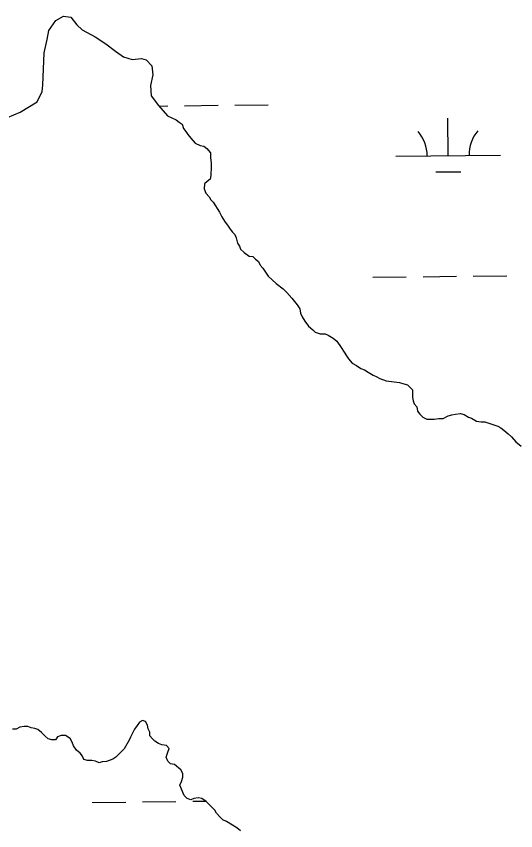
# Model space of a CAD drawing. Extents: x 3683613 to 3738215, y 469626 to 495384.
# Drawn here: x 3716943 to 3717420, y 482743 to 483522 of the extents above; entities that cross this region are included whole.
import ezdxf

# ---------------------------------------------------------------- set-up
doc = ezdxf.new("R2010")
doc.units = 0
doc.layers.add('V-TOPO-SHOR', color=7, linetype='Continuous')
doc.layers.add('V-WETL-SWMP', color=7, linetype='Continuous')

msp = doc.modelspace()

# ---------------------------------------------------------------- linework, layer by layer
at = {"layer": 'V-TOPO-SHOR'}
for p, q in [((3716980.63, 483518.39), (3716987.94, 483522.29)), ((3716987.94, 483522.29), (3716994.9, 483521.55)), ((3716994.9, 483521.55), (3717000.73, 483514.25)), ((3716973.73, 483508.7), (3716980.63, 483518.39)), ((3717000.73, 483514.25), (3717005.78, 483509.26)), ((3716972.24, 483500.19), (3716973.73, 483508.7)), ((3717005.78, 483509.26), (3717018.17, 483502.76)), ((3716969.22, 483487.44), (3716972.24, 483500.19)), ((3717018.17, 483502.76), (3717028.24, 483495.87)), ((3717028.24, 483495.87), (3717037.55, 483488.97)), ((3717037.55, 483488.97), (3717045.3, 483483.61)), ((3716968.23, 483456.54), (3716969.22, 483487.44)), ((3717045.3, 483483.61), (3717053.42, 483480.95)), ((3717053.42, 483480.95), (3717062.3, 483481.77)), ((3717062.3, 483481.77), (3717066.93, 483480.64)), ((3717066.93, 483480.64), (3717072.37, 483474.88)), ((3717072.37, 483474.88), (3717073.19, 483466.39)), ((3717073.19, 483466.39), (3717070.93, 483455.95)), ((3716962.53, 483440.3), (3716967.49, 483450.36)), ((3716967.49, 483450.36), (3716968.23, 483456.54)), ((3717070.93, 483455.95), (3717071.76, 483446.31)), ((3717071.76, 483446.31), (3717078.76, 483437.08)), ((3716946.37, 483430.56), (3716962.53, 483440.3)), ((3717078.76, 483437.08), (3717087.31, 483427.09)), ((3716934.43, 483425.47), (3716946.37, 483430.56)), ((3717087.31, 483427.09), (3717095.42, 483423.21)), ((3717095.42, 483423.21), (3717098.36, 483420.89)), ((3717098.36, 483420.89), (3717101.3, 483419.15)), ((3717101.3, 483419.15), (3717102.5, 483415.05)), ((3717102.5, 483415.05), (3717104.86, 483412.14)), ((3717104.86, 483412.14), (3717106.63, 483409.22)), ((3717106.63, 483409.22), (3717109.58, 483405.72)), ((3717109.58, 483405.72), (3717113.71, 483401.06)), ((3717113.71, 483401.06), (3717118.41, 483398.74)), ((3717118.41, 483398.74), (3717121.92, 483398.18)), ((3717121.92, 483398.18), (3717124.87, 483395.85)), ((3717124.87, 483395.85), (3717128.4, 483391.77)), ((3717128.4, 483391.77), (3717128.43, 483387.08)), ((3717128.43, 483387.08), (3717129.05, 483381.81)), ((3717129.05, 483381.81), (3717129.07, 483378.3)), ((3717129.07, 483378.3), (3717128.53, 483370.1)), ((3717125.05, 483364.22), (3717122.72, 483361.86)), ((3717127.96, 483366.58), (3717125.05, 483364.22)), ((3717128.53, 483370.1), (3717127.96, 483366.58)), ((3717122.72, 483361.86), (3717122.16, 483357.17)), ((3717122.16, 483357.17), (3717123.94, 483353.08)), ((3717123.94, 483353.08), (3717126.89, 483349.58)), ((3717126.89, 483349.58), (3717128.66, 483346.66)), ((3717128.66, 483346.66), (3717131.02, 483344.33)), ((3717131.02, 483344.33), (3717136.93, 483335)), ((3717136.93, 483335), (3717139.3, 483330.32)), ((3717139.3, 483330.32), (3717141.67, 483326.24)), ((3717141.67, 483326.24), (3717145.21, 483321.57)), ((3717145.21, 483321.57), (3717146.99, 483318.65)), ((3717146.99, 483318.65), (3717149.35, 483315.74)), ((3717149.35, 483315.74), (3717151.7, 483313.41)), ((3717151.7, 483313.41), (3717152.89, 483310.48)), ((3717152.89, 483310.48), (3717154.09, 483305.22)), ((3717154.09, 483305.22), (3717155.87, 483302.3)), ((3717155.87, 483302.3), (3717157.05, 483299.38)), ((3717157.05, 483299.38), (3717160.59, 483296.47)), ((3717160.59, 483296.47), (3717165.29, 483292.98)), ((3717165.29, 483292.98), (3717168.81, 483292.41)), ((3717168.81, 483292.41), (3717171.17, 483290.09)), ((3717171.17, 483290.09), (3717174.11, 483287.76)), ((3717174.11, 483287.76), (3717175.89, 483284.25)), ((3717175.89, 483284.25), (3717178.25, 483281.34)), ((3717178.25, 483281.34), (3717183.56, 483273.75)), ((3717183.56, 483273.75), (3717191.22, 483266.77)), ((3717191.22, 483266.77), (3717197.69, 483261.53)), ((3717197.69, 483261.53), (3717201.23, 483258.04)), ((3717201.23, 483258.04), (3717205.94, 483252.79)), ((3717205.94, 483252.79), (3717211.25, 483246.38)), ((3717211.25, 483246.38), (3717213.62, 483242.29)), ((3717213.62, 483242.29), (3717214.23, 483238.2)), ((3717214.23, 483238.2), (3717216.01, 483234.69)), ((3717216.01, 483234.69), (3717218.37, 483230.6)), ((3717218.37, 483230.6), (3717221.92, 483225.94)), ((3717221.92, 483225.94), (3717226.04, 483222.45)), ((3717226.04, 483222.45), (3717228.39, 483220.12)), ((3717228.39, 483220.12), (3717233.09, 483218.39)), ((3717233.09, 483218.39), (3717237.78, 483218.41)), ((3717237.78, 483218.41), (3717240.71, 483217.26)), ((3717240.71, 483217.26), (3717245.41, 483214.36)), ((3717245.41, 483214.36), (3717248.95, 483211.45)), ((3717248.95, 483211.45), (3717253.08, 483205.61)), ((3717253.08, 483205.61), (3717256.04, 483200.95)), ((3717256.04, 483200.95), (3717258.4, 483197.44)), ((3717258.4, 483197.44), (3717260.17, 483194.53)), ((3717260.17, 483194.53), (3717263.71, 483190.45)), ((3717263.71, 483190.45), (3717267.83, 483188.13)), ((3717267.83, 483188.13), (3717271.94, 483185.22)), ((3717271.94, 483185.22), (3717275.47, 483184.07)), ((3717275.47, 483184.07), (3717278.99, 483181.75)), ((3717278.99, 483181.75), (3717283.7, 483178.84)), ((3717283.7, 483178.84), (3717286.63, 483177.69)), ((3717286.63, 483177.69), (3717290.16, 483175.95)), ((3717290.16, 483175.95), (3717296.03, 483173.64)), ((3717296.03, 483173.64), (3717308.93, 483171.96)), ((3717308.93, 483171.96), (3717313.03, 483170.81)), ((3717313.03, 483170.81), (3717316.55, 483169.66)), ((3717316.55, 483169.66), (3717321.27, 483165)), ((3717321.27, 483165), (3717321.31, 483157.97)), ((3717321.31, 483157.97), (3717321.91, 483154.46)), ((3717321.91, 483154.46), (3717323.1, 483151.54)), ((3717323.1, 483151.54), (3717325.46, 483148.62)), ((3717325.46, 483148.62), (3717326.07, 483144.53)), ((3717326.07, 483144.53), (3717328.43, 483141.61)), ((3717328.43, 483141.61), (3717331.38, 483138.7)), ((3717331.38, 483138.7), (3717334.9, 483136.96)), ((3717350.72, 483137.64), (3717355.39, 483140.01)), ((3717355.39, 483140.01), (3717358.9, 483141.2)), ((3717358.9, 483141.2), (3717362.41, 483141.81)), ((3717362.41, 483141.81), (3717367.09, 483142.42)), ((3717367.09, 483142.42), (3717370.61, 483141.27)), ((3717370.61, 483141.27), (3717374.73, 483138.95)), ((3717374.73, 483138.95), (3717377.66, 483137.79)), ((3717334.9, 483136.96), (3717341.93, 483137)), ((3717341.93, 483137), (3717346.61, 483137.61)), ((3717346.61, 483137.61), (3717350.72, 483137.64)), ((3717377.66, 483137.79), (3717382.36, 483134.89)), ((3717382.36, 483134.89), (3717387.05, 483134.33)), ((3717387.05, 483134.33), (3717390.57, 483134.35)), ((3717390.57, 483134.35), (3717402.89, 483130.32)), ((3717402.89, 483130.32), (3717405.83, 483128.58)), ((3717405.83, 483128.58), (3717408.78, 483126.26)), ((3717408.78, 483126.26), (3717412.9, 483122.76)), ((3717412.9, 483122.76), (3717415.84, 483119.85)), ((3717415.84, 483119.85), (3717419.97, 483115.19)), ((3717419.97, 483115.19), (3717425.27, 483111.12)), ((3716946.24, 482842.19), (3716942.73, 482840.42)), ((3716950.33, 482842.8), (3716946.24, 482842.19)), ((3716953.85, 482842.82), (3716950.33, 482842.8)), ((3716956.79, 482841.67), (3716953.85, 482842.82)), ((3717058.12, 482844.01), (3717055.79, 482840.48)), ((3717060.44, 482846.95), (3717058.12, 482844.01)), ((3717063.36, 482848.72), (3717060.44, 482846.95)), ((3717066.3, 482847.57), (3717063.36, 482848.72)), ((3717068.07, 482844.07), (3717066.3, 482847.57)), ((3717068.68, 482840.55), (3717068.07, 482844.07)), ((3716942.73, 482840.42), (3716939.22, 482840.39)), ((3716960.3, 482841.1), (3716956.79, 482841.67)), ((3716963.24, 482839.95), (3716960.3, 482841.1)), ((3716966.77, 482837.04), (3716963.24, 482839.95)), ((3716970.31, 482833.54), (3716966.77, 482837.04)), ((3717053.48, 482835.78), (3717051.74, 482832.84)), ((3717055.79, 482840.48), (3717053.48, 482835.78)), ((3717070.45, 482837.64), (3717068.68, 482840.55)), ((3717070.47, 482834.12), (3717070.45, 482837.64)), ((3716973.25, 482831.22), (3716970.31, 482833.54)), ((3716976.77, 482830.07), (3716973.25, 482831.22)), ((3716980.28, 482830.09), (3716976.77, 482830.07)), ((3716982.02, 482833.03), (3716980.28, 482830.09)), ((3716985.53, 482834.22), (3716982.02, 482833.03)), ((3716989.63, 482834.24), (3716985.53, 482834.22)), ((3716994.34, 482831.34), (3716989.63, 482834.24)), ((3716996.11, 482827.83), (3716994.34, 482831.34)), ((3716997.31, 482824.33), (3716996.11, 482827.83)), ((3717050.58, 482829.91), (3717045.94, 482821.68)), ((3717051.74, 482832.84), (3717050.58, 482829.91)), ((3717072.83, 482831.2), (3717070.47, 482834.12)), ((3717075.19, 482828.88), (3717072.83, 482831.2)), ((3717078.72, 482826.55), (3717075.19, 482828.88)), ((3717081.66, 482825.4), (3717078.72, 482826.55)), ((3717000.26, 482820.24), (3716997.31, 482824.33)), ((3717003.79, 482817.33), (3717000.26, 482820.24)), ((3717045.94, 482821.68), (3717037.79, 482813.43)), ((3717086.35, 482824.84), (3717081.66, 482825.4)), ((3717088.71, 482821.92), (3717086.35, 482824.84)), ((3717087.55, 482818.4), (3717088.71, 482821.92)), ((3717006.15, 482814.42), (3717003.79, 482817.33)), ((3717007.34, 482811.5), (3717006.15, 482814.42)), ((3717010.86, 482810.35), (3717007.34, 482811.5)), ((3717034.87, 482811.65), (3717029.03, 482809.28)), ((3717037.79, 482813.43), (3717034.87, 482811.65)), ((3717085.82, 482813.71), (3717087.55, 482818.4)), ((3717087.6, 482809.62), (3717085.82, 482813.71)), ((3717014.96, 482810.37), (3717010.86, 482810.35)), ((3717018.48, 482809.8), (3717014.96, 482810.37)), ((3717022, 482808.07), (3717018.48, 482809.8)), ((3717024.93, 482809.25), (3717022, 482808.07)), ((3717029.03, 482809.28), (3717024.93, 482809.25)), ((3717089.96, 482807.29), (3717087.6, 482809.62)), ((3717094.06, 482806.72), (3717089.96, 482807.29)), ((3717099.95, 482801.48), (3717094.06, 482806.72)), ((3717101.73, 482797.98), (3717099.95, 482801.48)), ((3717101.75, 482794.47), (3717101.73, 482797.98)), ((3717098.87, 482786.83), (3717100.6, 482790.36)), ((3717100.6, 482790.36), (3717101.75, 482794.47)), ((3717103.02, 482776.9), (3717098.87, 482786.83)), ((3717105.97, 482773.99), (3717103.02, 482776.9)), ((3717109.49, 482772.84), (3717105.97, 482773.99)), ((3717112.41, 482774.02), (3717109.49, 482772.84)), ((3717116.51, 482774.63), (3717112.41, 482774.02)), ((3717120.03, 482774.07), (3717116.51, 482774.63)), ((3717124.15, 482771.16), (3717120.03, 482774.07)), ((3717132.39, 482763.01), (3717124.15, 482771.16)), ((3717134.17, 482760.09), (3717132.39, 482763.01)), ((3717137.12, 482756.59), (3717134.17, 482760.09)), ((3717140.06, 482753.68), (3717137.12, 482756.59)), ((3717143.59, 482751.94), (3717140.06, 482753.68)), ((3717153.58, 482746.14), (3717143.59, 482751.94)), ((3717157.11, 482743.23), (3717153.58, 482746.14))]:
    msp.add_line(p, q, dxfattribs=at)
at = {"layer": 'V-WETL-SWMP'}
for p, q in [((3716980.63, 483518.39), (3716987.94, 483522.29)), ((3716987.94, 483522.29), (3716994.9, 483521.55)), ((3716994.9, 483521.55), (3717000.73, 483514.25)), ((3716973.73, 483508.7), (3716980.63, 483518.39)), ((3717000.73, 483514.25), (3717005.78, 483509.26)), ((3716972.24, 483500.19), (3716973.73, 483508.7)), ((3717005.78, 483509.26), (3717018.17, 483502.76)), ((3716969.22, 483487.44), (3716972.24, 483500.19)), ((3717018.17, 483502.76), (3717028.24, 483495.87)), ((3717028.24, 483495.87), (3717037.55, 483488.97)), ((3717037.55, 483488.97), (3717045.3, 483483.61)), ((3716968.23, 483456.54), (3716969.22, 483487.44)), ((3717045.3, 483483.61), (3717053.42, 483480.95)), ((3717053.42, 483480.95), (3717062.3, 483481.77)), ((3717062.3, 483481.77), (3717066.93, 483480.64)), ((3717066.93, 483480.64), (3717072.37, 483474.88)), ((3717072.37, 483474.88), (3717073.19, 483466.39)), ((3717073.19, 483466.39), (3717070.93, 483455.95)), ((3716962.53, 483440.3), (3716967.49, 483450.36)), ((3716967.49, 483450.36), (3716968.23, 483456.54)), ((3717070.93, 483455.95), (3717071.76, 483446.31)), ((3717071.76, 483446.31), (3717078.76, 483437.08)), ((3716946.37, 483430.56), (3716962.53, 483440.3)), ((3717078.76, 483437.08), (3717087.31, 483427.09)), ((3717079.29, 483436.45), (3717087.57, 483436.55)), ((3717103.56, 483436.73), (3717135.56, 483437.11)), ((3717151.56, 483437.29), (3717183.56, 483437.67)), ((3716934.43, 483425.47), (3716946.37, 483430.56)), ((3717087.31, 483427.09), (3717095.42, 483423.21)), ((3717095.42, 483423.21), (3717098.36, 483420.89)), ((3717098.36, 483420.89), (3717101.3, 483419.15)), ((3717101.3, 483419.15), (3717102.5, 483415.05)), ((3717355.45, 483388.92), (3717355.03, 483424.92)), ((3717102.5, 483415.05), (3717104.86, 483412.14)), ((3717104.86, 483412.14), (3717106.63, 483409.22)), ((3717106.63, 483409.22), (3717109.58, 483405.72)), ((3717109.58, 483405.72), (3717113.71, 483401.06)), ((3717113.71, 483401.06), (3717118.41, 483398.74)), ((3717118.41, 483398.74), (3717121.92, 483398.18)), ((3717121.92, 483398.18), (3717124.87, 483395.85)), ((3717124.87, 483395.85), (3717128.4, 483391.77)), ((3717128.4, 483391.77), (3717128.43, 483387.08)), ((3717305.46, 483388.34), (3717405.45, 483389.5)), ((3717128.43, 483387.08), (3717129.05, 483381.81)), ((3717129.05, 483381.81), (3717129.07, 483378.3)), ((3717129.07, 483378.3), (3717128.53, 483370.1)), ((3717343.63, 483373.35), (3717367.63, 483373.63)), ((3717125.05, 483364.22), (3717122.72, 483361.86)), ((3717127.96, 483366.58), (3717125.05, 483364.22)), ((3717128.53, 483370.1), (3717127.96, 483366.58)), ((3717122.72, 483361.86), (3717122.16, 483357.17)), ((3717122.16, 483357.17), (3717123.94, 483353.08)), ((3717123.94, 483353.08), (3717126.89, 483349.58)), ((3717126.89, 483349.58), (3717128.66, 483346.66)), ((3717128.66, 483346.66), (3717131.02, 483344.33)), ((3717131.02, 483344.33), (3717136.93, 483335)), ((3717136.93, 483335), (3717139.3, 483330.32)), ((3717139.3, 483330.32), (3717141.67, 483326.24)), ((3717141.67, 483326.24), (3717145.21, 483321.57)), ((3717145.21, 483321.57), (3717146.99, 483318.65)), ((3717146.99, 483318.65), (3717149.35, 483315.74)), ((3717149.35, 483315.74), (3717151.7, 483313.41)), ((3717151.7, 483313.41), (3717152.89, 483310.48)), ((3717152.89, 483310.48), (3717154.09, 483305.22)), ((3717154.09, 483305.22), (3717155.87, 483302.3)), ((3717155.87, 483302.3), (3717157.05, 483299.38)), ((3717157.05, 483299.38), (3717160.59, 483296.47)), ((3717160.59, 483296.47), (3717165.29, 483292.98)), ((3717165.29, 483292.98), (3717168.81, 483292.41)), ((3717168.81, 483292.41), (3717171.17, 483290.09)), ((3717171.17, 483290.09), (3717174.11, 483287.76)), ((3717174.11, 483287.76), (3717175.89, 483284.25)), ((3717175.89, 483284.25), (3717178.25, 483281.34)), ((3717178.25, 483281.34), (3717183.56, 483273.75)), ((3717183.56, 483273.75), (3717191.22, 483266.77)), ((3717283.39, 483272.64), (3717315.39, 483273.01)), ((3717331.39, 483273.2), (3717363.39, 483273.57)), ((3717379.39, 483273.76), (3717411.38, 483274.13)), ((3717191.22, 483266.77), (3717197.69, 483261.53)), ((3717197.69, 483261.53), (3717201.23, 483258.04)), ((3717201.23, 483258.04), (3717205.94, 483252.79)), ((3717205.94, 483252.79), (3717211.25, 483246.38)), ((3717211.25, 483246.38), (3717213.62, 483242.29)), ((3717213.62, 483242.29), (3717214.23, 483238.2)), ((3717214.23, 483238.2), (3717216.01, 483234.69)), ((3717216.01, 483234.69), (3717218.37, 483230.6)), ((3717218.37, 483230.6), (3717221.92, 483225.94)), ((3717221.92, 483225.94), (3717226.04, 483222.45)), ((3717226.04, 483222.45), (3717228.39, 483220.12)), ((3717228.39, 483220.12), (3717233.09, 483218.39)), ((3717233.09, 483218.39), (3717237.78, 483218.41)), ((3717237.78, 483218.41), (3717240.71, 483217.26)), ((3717240.71, 483217.26), (3717245.41, 483214.36)), ((3717245.41, 483214.36), (3717248.95, 483211.45)), ((3717248.95, 483211.45), (3717253.08, 483205.61)), ((3717253.08, 483205.61), (3717256.04, 483200.95)), ((3717256.04, 483200.95), (3717258.4, 483197.44)), ((3717258.4, 483197.44), (3717260.17, 483194.53)), ((3717260.17, 483194.53), (3717263.71, 483190.45)), ((3717263.71, 483190.45), (3717267.83, 483188.13)), ((3717267.83, 483188.13), (3717271.94, 483185.22)), ((3717271.94, 483185.22), (3717275.47, 483184.07)), ((3717275.47, 483184.07), (3717278.99, 483181.75)), ((3717278.99, 483181.75), (3717283.7, 483178.84)), ((3717283.7, 483178.84), (3717286.63, 483177.69)), ((3717286.63, 483177.69), (3717290.16, 483175.95)), ((3717290.16, 483175.95), (3717296.03, 483173.64)), ((3717296.03, 483173.64), (3717308.93, 483171.96)), ((3717308.93, 483171.96), (3717313.03, 483170.81)), ((3717313.03, 483170.81), (3717316.55, 483169.66)), ((3717316.55, 483169.66), (3717321.27, 483165)), ((3717321.27, 483165), (3717321.31, 483157.97)), ((3717321.31, 483157.97), (3717321.91, 483154.46)), ((3717321.91, 483154.46), (3717323.1, 483151.54)), ((3717323.1, 483151.54), (3717325.46, 483148.62)), ((3717325.46, 483148.62), (3717326.07, 483144.53)), ((3717326.07, 483144.53), (3717328.43, 483141.61)), ((3717328.43, 483141.61), (3717331.38, 483138.7)), ((3717331.38, 483138.7), (3717334.9, 483136.96)), ((3717350.72, 483137.64), (3717355.39, 483140.01)), ((3717355.39, 483140.01), (3717358.9, 483141.2)), ((3717358.9, 483141.2), (3717362.41, 483141.81)), ((3717362.41, 483141.81), (3717367.09, 483142.42)), ((3717367.09, 483142.42), (3717370.61, 483141.27)), ((3717370.61, 483141.27), (3717374.73, 483138.95)), ((3717374.73, 483138.95), (3717377.66, 483137.79)), ((3717334.9, 483136.96), (3717341.93, 483137)), ((3717341.93, 483137), (3717346.61, 483137.61)), ((3717346.61, 483137.61), (3717350.72, 483137.64)), ((3717377.66, 483137.79), (3717382.36, 483134.89)), ((3717382.36, 483134.89), (3717387.05, 483134.33)), ((3717387.05, 483134.33), (3717390.57, 483134.35)), ((3717390.57, 483134.35), (3717402.89, 483130.32)), ((3717402.89, 483130.32), (3717405.83, 483128.58)), ((3717405.83, 483128.58), (3717408.78, 483126.26)), ((3717408.78, 483126.26), (3717412.9, 483122.76)), ((3717412.9, 483122.76), (3717415.84, 483119.85)), ((3717415.84, 483119.85), (3717419.97, 483115.19)), ((3717419.97, 483115.19), (3717425.27, 483111.12)), ((3716946.24, 482842.19), (3716942.73, 482840.42)), ((3716950.33, 482842.8), (3716946.24, 482842.19)), ((3716953.85, 482842.82), (3716950.33, 482842.8)), ((3716956.79, 482841.67), (3716953.85, 482842.82)), ((3717058.12, 482844.01), (3717055.79, 482840.48)), ((3717060.44, 482846.95), (3717058.12, 482844.01)), ((3717063.36, 482848.72), (3717060.44, 482846.95)), ((3717066.3, 482847.57), (3717063.36, 482848.72)), ((3717068.07, 482844.07), (3717066.3, 482847.57)), ((3717068.68, 482840.55), (3717068.07, 482844.07)), ((3716942.73, 482840.42), (3716939.22, 482840.39)), ((3716960.3, 482841.1), (3716956.79, 482841.67)), ((3716963.24, 482839.95), (3716960.3, 482841.1)), ((3716966.77, 482837.04), (3716963.24, 482839.95)), ((3716970.31, 482833.54), (3716966.77, 482837.04)), ((3717053.48, 482835.78), (3717051.74, 482832.84)), ((3717055.79, 482840.48), (3717053.48, 482835.78)), ((3717070.45, 482837.64), (3717068.68, 482840.55)), ((3717070.47, 482834.12), (3717070.45, 482837.64)), ((3716973.25, 482831.22), (3716970.31, 482833.54)), ((3716976.77, 482830.07), (3716973.25, 482831.22)), ((3716980.28, 482830.09), (3716976.77, 482830.07)), ((3716982.02, 482833.03), (3716980.28, 482830.09)), ((3716985.53, 482834.22), (3716982.02, 482833.03)), ((3716989.63, 482834.24), (3716985.53, 482834.22)), ((3716994.34, 482831.34), (3716989.63, 482834.24)), ((3716996.11, 482827.83), (3716994.34, 482831.34)), ((3716997.31, 482824.33), (3716996.11, 482827.83)), ((3717050.58, 482829.91), (3717045.94, 482821.68)), ((3717051.74, 482832.84), (3717050.58, 482829.91)), ((3717072.83, 482831.2), (3717070.47, 482834.12)), ((3717075.19, 482828.88), (3717072.83, 482831.2)), ((3717078.72, 482826.55), (3717075.19, 482828.88)), ((3717081.66, 482825.4), (3717078.72, 482826.55)), ((3717000.26, 482820.24), (3716997.31, 482824.33)), ((3717003.79, 482817.33), (3717000.26, 482820.24)), ((3717045.94, 482821.68), (3717037.79, 482813.43)), ((3717086.35, 482824.84), (3717081.66, 482825.4)), ((3717088.71, 482821.92), (3717086.35, 482824.84)), ((3717087.55, 482818.4), (3717088.71, 482821.92)), ((3717006.15, 482814.42), (3717003.79, 482817.33)), ((3717007.34, 482811.5), (3717006.15, 482814.42)), ((3717010.86, 482810.35), (3717007.34, 482811.5)), ((3717034.87, 482811.65), (3717029.03, 482809.28)), ((3717037.79, 482813.43), (3717034.87, 482811.65)), ((3717085.82, 482813.71), (3717087.55, 482818.4)), ((3717087.6, 482809.62), (3717085.82, 482813.71)), ((3717014.96, 482810.37), (3717010.86, 482810.35)), ((3717018.48, 482809.8), (3717014.96, 482810.37)), ((3717022, 482808.07), (3717018.48, 482809.8)), ((3717024.93, 482809.25), (3717022, 482808.07)), ((3717029.03, 482809.28), (3717024.93, 482809.25)), ((3717089.96, 482807.29), (3717087.6, 482809.62)), ((3717094.06, 482806.72), (3717089.96, 482807.29)), ((3717099.95, 482801.48), (3717094.06, 482806.72)), ((3717101.73, 482797.98), (3717099.95, 482801.48)), ((3717101.75, 482794.47), (3717101.73, 482797.98)), ((3717098.87, 482786.83), (3717100.6, 482790.36)), ((3717100.6, 482790.36), (3717101.75, 482794.47)), ((3717103.02, 482776.9), (3717098.87, 482786.83)), ((3717105.97, 482773.99), (3717103.02, 482776.9)), ((3717109.49, 482772.84), (3717105.97, 482773.99)), ((3717112.41, 482774.02), (3717109.49, 482772.84)), ((3717116.51, 482774.63), (3717112.41, 482774.02)), ((3717120.03, 482774.07), (3717116.51, 482774.63)), ((3717124.15, 482771.16), (3717120.03, 482774.07)), ((3717015.31, 482770.31), (3717047.31, 482770.69)), ((3717063.31, 482770.87), (3717095.31, 482771.24)), ((3717111.31, 482771.43), (3717123.56, 482771.57)), ((3717132.39, 482763.01), (3717124.15, 482771.16)), ((3717134.17, 482760.09), (3717132.39, 482763.01)), ((3717137.12, 482756.59), (3717134.17, 482760.09)), ((3717140.06, 482753.68), (3717137.12, 482756.59)), ((3717143.59, 482751.94), (3717140.06, 482753.68)), ((3717153.58, 482746.14), (3717143.59, 482751.94)), ((3717157.11, 482743.23), (3717153.58, 482746.14))]:
    msp.add_line(p, q, dxfattribs=at)
for centre, start, end in [((3717300.21, 483388.75), 359.89486, 41.43852), ((3717410.69, 483390.04), 139.89486, 181.43852)]:
    msp.add_arc(centre, 35.25, start, end, dxfattribs=at)

doc.saveas('drawing.dxf')
